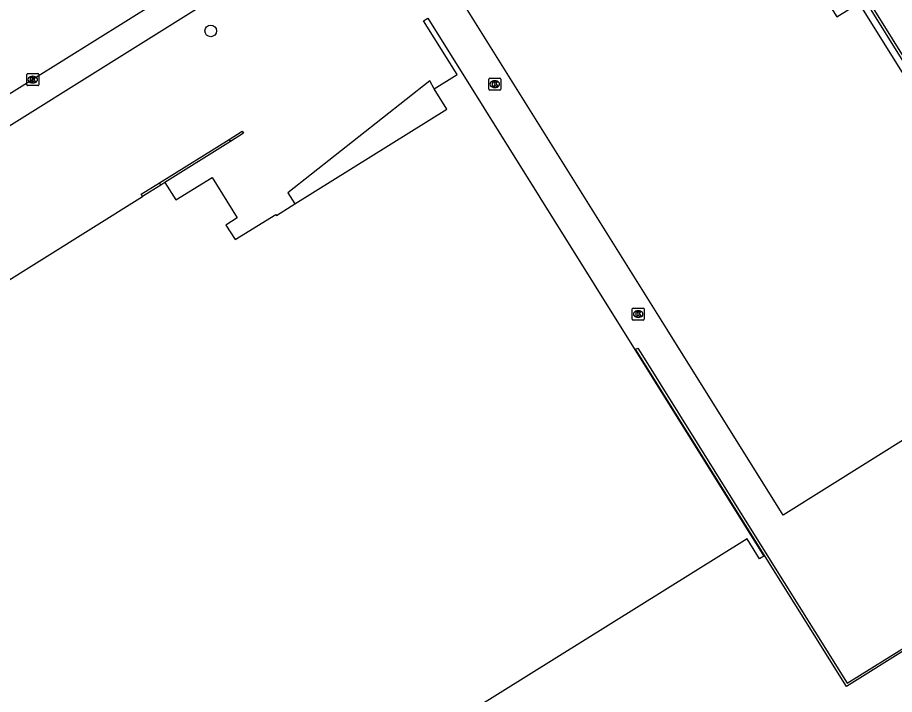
# Model space of a CAD drawing. Extents: x 158838 to 160074, y 386376 to 387776.
# Drawn here: x 158925.1 to 158998.6, y 387165.2 to 387222 of the extents above; entities that cross this region are included whole.
import ezdxf

# ---------------------------------------------------------------- set-up
doc = ezdxf.new("R2010")
doc.units = 0
for name, color, linetype in [('IMGEO_Boom', 7, 'Continuous'), ('IMGEO_Kolk', 7, 'Continuous'), ('IMGEO_Muur', 7, 'Continuous'), ('IMGEO_Pand', 7, 'Continuous'), ('IMGEO_Pand_overbouw', 7, 'Continuous'), ('IMGEO_Rijbaan_lokaal_open', 7, 'Continuous'), ('IMGEO_Voetpad_open', 7, 'Continuous')]:
    doc.layers.add(name, color=color, linetype=linetype)

msp = doc.modelspace()

# ---------------------------------------------------------------- linework, layer by layer
at = {"layer": 'IMGEO_Boom'}
msp.add_circle((158941.287, 387220.838), 0.489, dxfattribs=at)
at = {"layer": 'IMGEO_Kolk'}
for p, q in [((158925.879, 387216.329), (158925.879, 387217.181)), ((158925.954, 387217.255), (158926.806, 387217.255)), ((158926.88, 387217.181), (158926.88, 387216.329)), ((158926.39, 387216.475), (158926.365, 387216.475)), ((158926.367, 387217.035), (158926.392, 387217.035)), ((158964.58, 387215.953), (158964.58, 387216.805)), ((158964.655, 387216.879), (158965.507, 387216.879)), ((158965.068, 387216.659), (158965.093, 387216.659)), ((158965.581, 387216.805), (158965.581, 387215.953)), ((158926.806, 387216.255), (158925.954, 387216.255)), ((158965.507, 387215.879), (158964.655, 387215.879)), ((158965.091, 387216.099), (158965.066, 387216.099)), ((158976.592, 387196.688), (158976.592, 387197.54)), ((158976.667, 387197.614), (158977.519, 387197.614)), ((158977.08, 387197.394), (158977.105, 387197.394)), ((158977.593, 387197.54), (158977.593, 387196.688)), ((158977.519, 387196.614), (158976.667, 387196.614)), ((158977.103, 387196.834), (158977.078, 387196.834))]:
    msp.add_line(p, q, dxfattribs=at)
for points in [[(158925.879, 387216.329), (158925.879, 387217.181)], [(158925.954, 387217.255), (158926.806, 387217.255)], [(158926.88, 387217.181), (158926.88, 387216.329)], [(158926.2, 387216.955), (158926.323, 387216.955), (158926.323, 387216.804), (158926.453, 387216.955), (158926.617, 387216.955), (158926.471, 387216.804), (158926.624, 387216.555), (158926.472, 387216.555), (158926.387, 387216.719), (158926.323, 387216.652), (158926.323, 387216.555), (158926.2, 387216.555), (158926.2, 387216.955)], [(158964.58, 387215.953), (158964.58, 387216.805)], [(158964.655, 387216.879), (158965.507, 387216.879)], [(158964.901, 387216.579), (158965.024, 387216.579), (158965.024, 387216.428), (158965.154, 387216.579), (158965.318, 387216.579), (158965.172, 387216.428), (158965.325, 387216.179), (158965.173, 387216.179), (158965.088, 387216.343), (158965.024, 387216.276), (158965.024, 387216.179), (158964.901, 387216.179), (158964.901, 387216.579)], [(158965.581, 387216.805), (158965.581, 387215.953)], [(158926.806, 387216.255), (158925.954, 387216.255)], [(158965.507, 387215.879), (158964.655, 387215.879)], [(158976.592, 387196.688), (158976.592, 387197.54)], [(158976.667, 387197.614), (158977.519, 387197.614)], [(158976.913, 387197.314), (158977.036, 387197.314), (158977.036, 387197.163), (158977.166, 387197.314), (158977.33, 387197.314), (158977.184, 387197.163), (158977.337, 387196.914), (158977.185, 387196.914), (158977.1, 387197.078), (158977.036, 387197.011), (158977.036, 387196.914), (158976.913, 387196.914), (158976.913, 387197.314)], [(158977.593, 387197.54), (158977.593, 387196.688)], [(158977.519, 387196.614), (158976.667, 387196.614)]]:
    msp.add_lwpolyline(points, dxfattribs=at)
for centre, start, end in [((158925.956, 387217.179), 91.55205, 178.44795), ((158925.956, 387217.179), 91.55205, 178.44795), ((158926.804, 387217.179), 1.55205, 88.44795), ((158926.804, 387217.179), 1.55205, 88.44795), ((158964.657, 387216.803), 91.55205, 178.44795), ((158964.657, 387216.803), 91.55205, 178.44795), ((158965.505, 387216.803), 1.55205, 88.44795), ((158965.505, 387216.803), 1.55205, 88.44795), ((158925.956, 387216.331), 181.55205, 268.44795), ((158925.956, 387216.331), 181.55205, 268.44795), ((158926.804, 387216.331), 271.55205, 358.44795), ((158926.804, 387216.331), 271.55205, 358.44795), ((158964.657, 387215.955), 181.55205, 268.44795), ((158964.657, 387215.955), 181.55205, 268.44795), ((158965.505, 387215.955), 271.55205, 358.44795), ((158965.505, 387215.955), 271.55205, 358.44795), ((158976.669, 387197.538), 91.55205, 178.44795), ((158976.669, 387197.538), 91.55205, 178.44795), ((158977.517, 387197.538), 1.55205, 88.44795), ((158977.517, 387197.538), 1.55205, 88.44795), ((158976.669, 387196.69), 181.55205, 268.44795), ((158976.669, 387196.69), 181.55205, 268.44795), ((158977.517, 387196.69), 271.55205, 358.44795), ((158977.517, 387196.69), 271.55205, 358.44795)]:
    msp.add_arc(centre, 0.0765, start, end, dxfattribs=at)
for centre, major_axis, ratio, start_param, end_param in [((158926.366, 387216.755), (-0.387, 0.002), 0.722429, 4.712389, 7.853982), ((158926.391, 387216.755), (-0.39, 0.002), 0.717154, 1.570796, 4.712389), ((158965.067, 387216.379), (-0.387, 0.002), 0.722429, 4.712389, 7.853982), ((158965.092, 387216.379), (-0.39, 0.002), 0.717154, 1.570796, 4.712389), ((158977.079, 387197.114), (-0.387, 0.002), 0.722429, 4.712389, 7.853982), ((158977.104, 387197.114), (-0.39, 0.002), 0.717154, 1.570796, 4.712389)]:
    msp.add_ellipse(centre, major_axis=major_axis, ratio=ratio, start_param=start_param, end_param=end_param, dxfattribs=at)
at = {"layer": 'IMGEO_Muur'}
for points in [[(159000, 387169.325), (158994.546, 387165.921), (158976.881, 387194.159), (158977.066, 387194.26), (158977.453, 387193.651), (158986.619, 387178.959), (158994.595, 387166.176), (159000, 387169.55), (159021.395, 387182.907), (159013.379, 387195.752), (159005.277, 387208.734), (159000, 387217.191), (158986.637, 387238.605), (158986.57, 387238.714), (158986.739, 387238.831), (159000, 387217.582), (159005.453, 387208.844), (159013.554, 387195.862), (159021.674, 387182.851), (159000, 387169.325)], [(158942.82, 387211.747), (158943.925, 387212.437), (158944.041, 387212.263), (158942.932, 387211.567)], [(158936.983, 387208.103), (158942.82, 387211.747)], [(158942.932, 387211.567), (158937.447, 387208.128)], [(158942.82, 387211.747), (158942.932, 387211.567)], [(158935.571, 387206.956), (158935.452, 387207.147), (158936.983, 387208.103)], [(158937.101, 387207.912), (158936.983, 387208.103)]]:
    msp.add_lwpolyline(points, dxfattribs=at)
at = {"layer": 'IMGEO_Pand'}
for points in [[(158979.641, 387234.393), (158981.022, 387232.178), (158985.599, 387235.034), (158993.741, 387222.013), (158995.582, 387223.162), (159000, 387216.082), (159013.068, 387195.142), (159000, 387186.991), (158989.229, 387180.272), (158989.092, 387180.491), (158979.517, 387195.826), (158962.223, 387223.541)], [(158937.447, 387208.128), (158938.375, 387206.673), (158941.418, 387208.563), (158943.495, 387205.18), (158942.561, 387204.559), (158943.339, 387203.354), (158946.731, 387205.461), (158946.789, 387205.368), (158948.346, 387206.339), (158961.06, 387214.272), (158959.991, 387215.978), (158961.922, 387217.189), (158959.117, 387221.672), (158959.482, 387221.903), (158987.617, 387176.814), (158987.268, 387176.592), (158987.029, 387176.974), (158986.214, 387178.273), (158933.643, 387145.486)], [(158937.101, 387207.912), (158935.571, 387206.956)], [(158937.447, 387208.128), (158937.101, 387207.912)], [(158905.449, 387179.29), (158903.413, 387182.577), (158906.91, 387184.765), (158907.479, 387183.859), (158908.721, 387184.614), (158905.164, 387190.306), (158905.527, 387190.529), (158906.578, 387188.843), (158935.571, 387206.956)]]:
    msp.add_lwpolyline(points, dxfattribs=at)
at = {"layer": 'IMGEO_Pand_overbouw'}
msp.add_lwpolyline([(158948.346, 387206.339), (158961.06, 387214.272), (158959.991, 387215.978), (158959.638, 387216.664), (158947.75, 387207.271)], close=True, dxfattribs=at)
at = {"layer": 'IMGEO_Rijbaan_lokaal_open'}
msp.add_lwpolyline([(158939.369, 387224.894), (158926.38, 387216.756), (158892.422, 387195.552), (158889.681, 387193.859)], dxfattribs=at)
at = {"layer": 'IMGEO_Voetpad_open'}
msp.add_lwpolyline([(158940.551, 387222.946), (158891.198, 387192.115), (158891.037, 387192.025), (158890.88, 387191.93)], dxfattribs=at)

doc.saveas('drawing.dxf')
